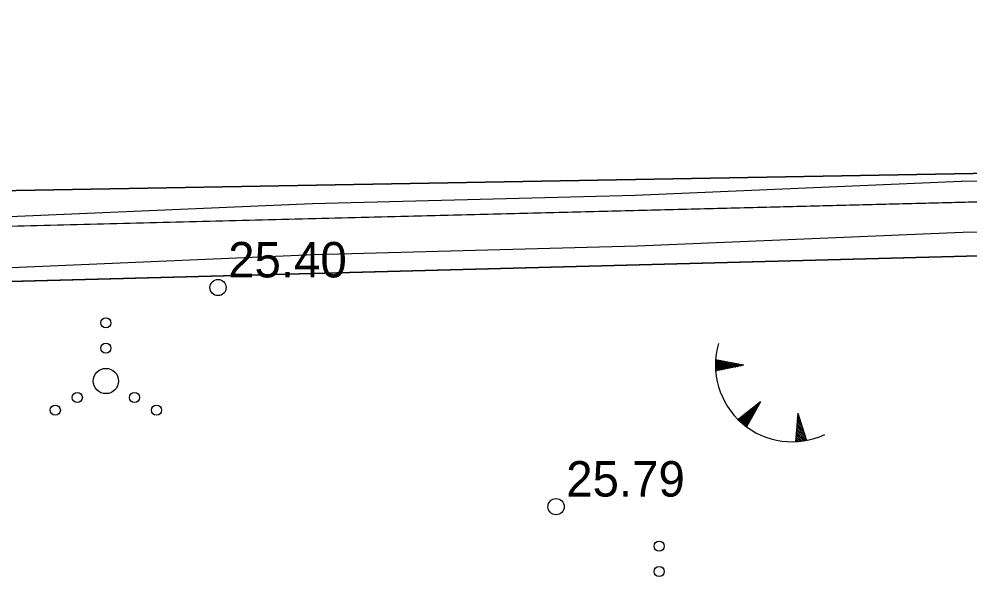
# Model space of a CAD drawing. Extents: x 509422 to 615075, y 6525431 to 6565970.
# Drawn here: x 512829.17 to 512866.73, y 6565897.49 to 6565919.82 of the extents above; entities that cross this region are included whole.
import ezdxf

# ---------------------------------------------------------------- set-up
doc = ezdxf.new("R2010")
doc.units = 0
for name, color, linetype in [('HALJASTUS', 7, 'Continuous'), ('KITSENDUSED', 7, 'Continuous'), ('kmakitsendused_kma_avalik_side', 7, 'Continuous'), ('kmakitsendused_kma_avalik_transport', 7, 'Continuous'), ('KORGUS', 7, 'Continuous'), ('MOOTPIIR', 7, 'Continuous'), ('PIIR', 7, 'Continuous'), ('RELJEEF', 7, 'Continuous')]:
    doc.layers.add(name, color=color, linetype=linetype)

msp = doc.modelspace()

# ---------------------------------------------------------------- linework, layer by layer
at = {"layer": 'HALJASTUS'}
for centre, radius in [((512832.604, 6565907.812), 0.2), ((512832.604, 6565906.812), 0.2), ((512832.604, 6565905.512), 0.5), ((512831.474, 6565904.862), 0.2), ((512833.734, 6565904.862), 0.2), ((512830.604, 6565904.362), 0.2), ((512834.604, 6565904.362), 0.2), ((512854.452, 6565898.983), 0.2), ((512854.452, 6565897.983), 0.2)]:
    msp.add_circle(centre, radius, dxfattribs=at)
at = {"layer": 'KITSENDUSED'}
msp.add_line((513287.684, 6565921.28), (512827.679, 6565913.01), dxfattribs=at)
for points in [[(512850.08, 6565772.604), (512823.932, 6565848.741), (512825.075, 6565884.492), (512827.679, 6565913.01), (512999.127, 6565916.092), (513158.672, 6565918.961), (513287.684, 6565921.28)], [(512827.35, 6565909.402), (512943.7, 6565912.482), (512991.468, 6565912.765), (512991.517, 6565912.765), (512991.566, 6565912.766), (512991.614, 6565912.767), (513195.166, 6565918.532), (513195.169, 6565918.533), (513195.172, 6565918.533), (513195.175, 6565918.533), (513287.684, 6565921.28)], [(512919.09, 6565914.328), (512915.97, 6565914.14), (512902.591, 6565914.15), (512902.565, 6565914.15), (512889.835, 6565913.83), (512889.831, 6565913.83), (512876.733, 6565913.45), (512866.425, 6565913.4), (512866.387, 6565913.399), (512853.505, 6565912.849), (512840.763, 6565912.51), (512840.747, 6565912.509), (512827.869, 6565911.96), (512827.583, 6565911.955)], [(512827.4, 6565909.95), (512827.919, 6565909.96), (512827.943, 6565909.961), (512840.825, 6565910.511), (512853.567, 6565910.85), (512853.583, 6565910.851), (512866.454, 6565911.4), (512876.755, 6565911.45), (512876.779, 6565911.45), (512889.887, 6565911.83), (512902.602, 6565912.15), (512915.999, 6565912.14), (512916.06, 6565912.142), (512919.209, 6565912.332)]]:
    msp.add_lwpolyline(points, dxfattribs=at)
at = {"layer": 'kmakitsendused_kma_avalik_side'}
for points in [[(512889.831, 6565913.83), (512876.733, 6565913.45), (512866.425, 6565913.4), (512866.387, 6565913.399), (512853.505, 6565912.849), (512840.763, 6565912.51), (512840.747, 6565912.509), (512827.869, 6565911.96), (512815.327, 6565911.72), (512803.614, 6565911.88), (512803.607, 6565911.88), (512791.987, 6565911.96)], [(512791.999, 6565909.96), (512803.59, 6565909.88), (512815.316, 6565909.72), (512815.349, 6565909.72), (512827.919, 6565909.96), (512827.943, 6565909.961), (512840.825, 6565910.511), (512853.567, 6565910.85), (512853.583, 6565910.851), (512866.454, 6565911.4), (512876.755, 6565911.45), (512876.779, 6565911.45), (512889.887, 6565911.83)]]:
    msp.add_lwpolyline(points, dxfattribs=at)
at = {"layer": 'kmakitsendused_kma_avalik_transport'}
msp.add_lwpolyline([(513195.166, 6565918.532), (512991.614, 6565912.767), (512991.566, 6565912.766), (512991.517, 6565912.765), (512991.468, 6565912.765), (512943.7, 6565912.482), (512695.963, 6565905.924)], dxfattribs=at)
at = {"layer": 'KORGUS'}
for centre in [(512837.033, 6565909.206), (512850.384, 6565900.545)]:
    msp.add_circle(centre, 0.32, dxfattribs=at)
at = {"layer": 'MOOTPIIR'}
msp.add_lwpolyline([(512879.071, 6565688.193), (512823.932, 6565848.741), (512825.075, 6565884.492), (512827.679, 6565913.01), (513448.17, 6565924.166), (513572.368, 6565857.798), (513561.325, 6565731.726), (513511.309, 6565499.186), (513354.422, 6565438.926), (513251.738, 6565463.508), (513252.747, 6565585.499)], close=True, dxfattribs=at)
at = {"layer": 'PIIR'}
for points in [[(512827.55, 6565911.596), (512892.23, 6565913.22), (513025.17, 6565915.38), (513462.534, 6565928.753)], [(513118.877, 6565918.245), (513025.17, 6565915.38), (512892.23, 6565913.22), (512827.55, 6565911.596)]]:
    msp.add_lwpolyline(points, dxfattribs=at)
at = {"layer": 'RELJEEF'}
for p, q in [((512856.678, 6565906.151), (512856.877, 6565906.31)), ((512856.679, 6565906.216), (512856.813, 6565906.323)), ((512856.679, 6565906.087), (512856.941, 6565906.298)), ((512856.68, 6565906.025), (512857.006, 6565906.285)), ((512856.682, 6565906.282), (512856.748, 6565906.335)), ((512856.683, 6565905.963), (512857.07, 6565906.273)), ((512857.799, 6565906.132), (512856.685, 6565906.347)), ((512856.707, 6565905.918), (512857.135, 6565906.261)), ((512856.813, 6565905.939), (512857.199, 6565906.248)), ((512856.919, 6565905.96), (512857.264, 6565906.236)), ((512857.025, 6565905.981), (512857.328, 6565906.223)), ((512857.131, 6565906.001), (512857.393, 6565906.211)), ((512857.237, 6565906.022), (512857.457, 6565906.198)), ((512857.343, 6565906.043), (512857.522, 6565906.186)), ((512857.449, 6565906.064), (512857.586, 6565906.173)), ((512857.799, 6565906.132), (512856.686, 6565905.914)), ((512857.555, 6565906.085), (512857.651, 6565906.161)), ((512857.661, 6565906.105), (512857.715, 6565906.149)), ((512858.462, 6565904.692), (512857.574, 6565903.988)), ((512858.462, 6565904.692), (512857.903, 6565903.706)), ((512857.967, 6565903.819), (512857.984, 6565904.313)), ((512858.02, 6565903.912), (512858.035, 6565904.354)), ((512858.073, 6565904.006), (512858.087, 6565904.395)), ((512858.127, 6565904.1), (512858.138, 6565904.435)), ((512858.18, 6565904.194), (512858.19, 6565904.476)), ((512858.233, 6565904.288), (512858.241, 6565904.517)), ((512858.287, 6565904.382), (512858.293, 6565904.558)), ((512858.34, 6565904.476), (512858.344, 6565904.598)), ((512858.393, 6565904.57), (512858.396, 6565904.639)), ((512857.621, 6565903.943), (512857.624, 6565904.028)), ((512857.669, 6565903.898), (512857.675, 6565904.068)), ((512857.718, 6565903.855), (512857.727, 6565904.109)), ((512857.766, 6565903.813), (512857.778, 6565904.15)), ((512857.815, 6565903.774), (512857.83, 6565904.191)), ((512857.864, 6565903.736), (512857.881, 6565904.232)), ((512857.913, 6565903.725), (512857.933, 6565904.272)), ((512859.927, 6565904.244), (512859.842, 6565903.113)), ((512860.068, 6565903.802), (512859.906, 6565903.963)), ((512860.035, 6565903.905), (512859.911, 6565904.028)), ((512860.003, 6565904.008), (512859.916, 6565904.094)), ((512859.97, 6565904.111), (512859.921, 6565904.159)), ((512859.927, 6565904.244), (512860.272, 6565903.165)), ((512860.266, 6565903.185), (512859.876, 6565903.57)), ((512860.233, 6565903.287), (512859.881, 6565903.635)), ((512860.2, 6565903.39), (512859.886, 6565903.701)), ((512860.167, 6565903.493), (512859.891, 6565903.766)), ((512860.134, 6565903.596), (512859.896, 6565903.832)), ((512860.101, 6565903.699), (512859.901, 6565903.897)), ((512859.908, 6565903.117), (512859.847, 6565903.177)), ((512859.973, 6565903.122), (512859.852, 6565903.243)), ((512860.038, 6565903.129), (512859.857, 6565903.308)), ((512860.101, 6565903.137), (512859.862, 6565903.373)), ((512860.163, 6565903.146), (512859.867, 6565903.439)), ((512860.224, 6565903.156), (512859.871, 6565903.504))]:
    msp.add_line(p, q, dxfattribs=at)
msp.add_arc((512859.705, 6565906.137), 3.027, 163.4234, 295.1745, dxfattribs=at)

# ---------------------------------------------------------------- texts
at = {"layer": 'KORGUS'}
for s, p in [('25.40 ', (512837.433, 6565909.606)), ('25.79 ', (512850.784, 6565900.945))]:
    msp.add_text(s, height=1.4, dxfattribs=at).set_placement(p)

doc.saveas('drawing.dxf')
